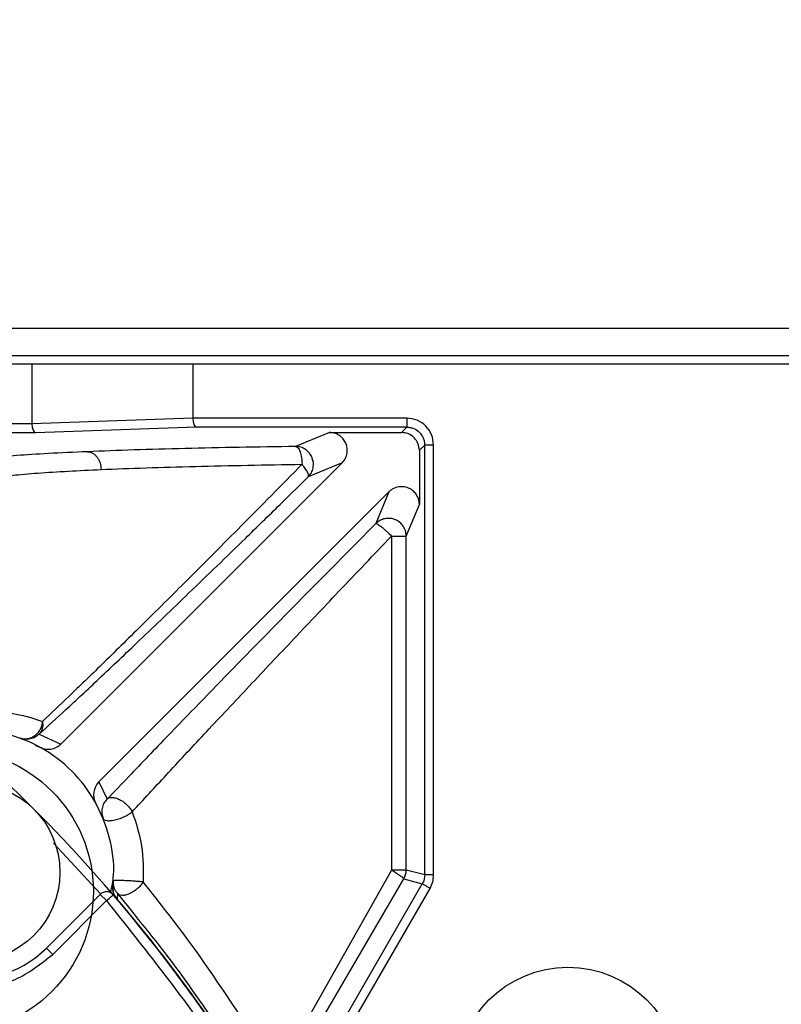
# Model space of a CAD drawing. Header units: inches. Extents: x 170 to 288, y 234 to 248.
# Tile 475 of 480: x 260.4378 to 260.4938, y 244.729 to 244.8013. Entities that reach past the tile are written whole.
import ezdxf

# ---------------------------------------------------------------- set-up
doc = ezdxf.new("R2010")
doc.units = ezdxf.units.IN
doc.header["$LTSCALE"] = 0.25
doc.header["$MEASUREMENT"] = 0
doc.layers.add('ANNOTATIONS', color=1, linetype='Continuous')
doc.layers.add('STANDARD Z GUIDE MOTOR RH', color=7, linetype='Continuous')
doc.styles.add('ARIAL', font='arial.ttf', dxfattribs={"height": 0.09375})
doc.dimstyles.new('STANDARD$0', dxfattribs={"dimtxt": 0.09375, "dimasz": 0.09375, "dimexe": 0.03125, "dimexo": 0.046875, "dimgap": 0.09, "dimtad": 0, "dimtih": 1, "dimtoh": 1, "dimdec": 4, "dimzin": 0, "dimdsep": 46, "dimtxsty": 'ARIAL', "dimcen": 0.09, "dimadec": 0, "dimazin": 0, "dimtfac": 1, "dimtdec": 4, "dimtofl": 0, "dimtmove": 0, "dimatfit": 1, "dimfxl": 1, "dimtolj": 1, "dimtzin": 0, "dimarcsym": 0})

# ---------------------------------------------------------------- blocks, each defined once
blk = doc.blocks.new('*D54')
at = {"layer": 'ANNOTATIONS', "color": 0, "lineweight": -2, "transparency": 16777216}
for p, q in [((260.8643552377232, 245.1923245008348), (261.4626251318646, 245.1923245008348)), ((261.4313751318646, 245.0985745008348), (261.4313751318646, 244.8065568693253)), ((261.4313751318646, 244.2375278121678), (261.4313751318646, 244.5295454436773)), ((259.7476886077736, 244.1437778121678), (261.4626251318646, 244.1437778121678))]:
    blk.add_line(p, q, dxfattribs=at)
at = {"layer": 'ANNOTATIONS', "color": 0, "transparency": 16777216}
for points in [[(261.4157501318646, 245.0985745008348), (261.4470001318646, 245.0985745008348), (261.4313751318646, 245.1923245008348)], [(261.4157501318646, 244.2375278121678), (261.4470001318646, 244.2375278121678), (261.4313751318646, 244.1437778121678)]]:
    blk.add_solid(points, dxfattribs=at)
at = {"layer": 'defpoints', "color": 0, "transparency": 16777216}
for p in [(260.8174802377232, 245.1923245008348), (261.4313751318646, 245.1923245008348), (259.7008136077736, 244.1437778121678)]:
    blk.add_point(p, dxfattribs=at)
at = {"layer": 'ANNOTATIONS', "color": 0, "transparency": 16777216, "insert": (261.4313751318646, 244.6680511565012), "char_height": 0.09375, "attachment_point": 5, "style": 'ARIAL'}
blk.add_mtext('\\A1;HEADROOM', dxfattribs=at)

msp = doc.modelspace()

# ---------------------------------------------------------------- linework, layer by layer
at = {"layer": 'STANDARD Z GUIDE MOTOR RH'}
for p, q in [((260.5446998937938, 244.7786177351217), (260.3983744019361, 244.7786177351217)), ((260.4003429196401, 244.7766492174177), (260.5427313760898, 244.7766492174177)), ((260.5174689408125, 244.775993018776), (260.2727182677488, 244.775993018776)), ((260.4387287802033, 244.775993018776), (260.4387287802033, 244.77162779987)), ((260.4505398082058, 244.775993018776), (260.4505398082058, 244.772040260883)), ((260.4387287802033, 244.7716210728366), (260.3934159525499, 244.7716210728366)), ((260.4505398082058, 244.772040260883), (260.4387287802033, 244.77162779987)), ((260.4662665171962, 244.7720335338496), (260.4505398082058, 244.7720335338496)), ((260.4662665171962, 244.7720335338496), (260.4662665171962, 244.7713777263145)), ((260.4390005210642, 244.7709652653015), (260.3935680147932, 244.7709652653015)), ((260.4508115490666, 244.7713777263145), (260.4390005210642, 244.7709652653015)), ((260.4662665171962, 244.7713777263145), (260.4508115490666, 244.7713777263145)), ((260.4605813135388, 244.7709874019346), (260.4580988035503, 244.7699591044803)), ((260.4605813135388, 244.7709874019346), (260.4658761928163, 244.7709874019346)), ((260.4662665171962, 244.7713777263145), (260.4658761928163, 244.7709874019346)), ((260.4671877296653, 244.7696758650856), (260.4675780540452, 244.7700661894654)), ((260.4675780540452, 244.7384811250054), (260.4675780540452, 244.7700661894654)), ((260.468233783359, 244.7384811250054), (260.468233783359, 244.7700661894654)), ((260.4671877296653, 244.7696758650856), (260.4671877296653, 244.7656933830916)), ((260.4408567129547, 244.7480964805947), (260.4615087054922, 244.7687484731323)), ((260.4615087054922, 244.7687484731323), (260.4590261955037, 244.7677201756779)), ((260.456955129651, 244.7656967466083), (260.4590261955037, 244.7677201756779)), ((260.464948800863, 244.7666207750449), (260.4436406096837, 244.7453125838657)), ((260.464948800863, 244.7666207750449), (260.4639870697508, 244.7642990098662)), ((260.4662259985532, 244.7633716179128), (260.4671877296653, 244.7656933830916)), ((260.4651468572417, 244.7633716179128), (260.4651468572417, 244.7388433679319)), ((260.4662259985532, 244.7388433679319), (260.4662259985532, 244.7633716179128)), ((260.438280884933, 244.7484440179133), (260.4379776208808, 244.7484867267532)), ((260.4392602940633, 244.7488278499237), (260.4408567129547, 244.7480964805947)), ((260.4389763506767, 244.7480210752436), (260.4392283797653, 244.7479056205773)), ((260.4460156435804, 244.7458935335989), (260.4442433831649, 244.7440475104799)), ((260.4436406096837, 244.7453125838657), (260.4442433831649, 244.7440475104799)), ((260.4403126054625, 244.7408053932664), (260.4437724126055, 244.7370901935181)), ((260.4651468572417, 244.7388433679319), (260.4587806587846, 244.7275432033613)), ((260.4675780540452, 244.7384810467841), (260.4662259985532, 244.7388433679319)), ((260.468233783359, 244.7384811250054), (260.4675780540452, 244.7384811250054)), ((260.4447048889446, 244.738044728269), (260.4446722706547, 244.7376382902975)), ((260.4446722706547, 244.7376382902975), (260.4447024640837, 244.7370584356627)), ((260.4595099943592, 244.7241553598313), (260.4674022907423, 244.7378253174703)), ((260.464684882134, 244.7358490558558), (260.4660503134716, 244.7381875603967)), ((260.4660503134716, 244.7381875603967), (260.4674023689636, 244.7378253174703)), ((260.4397932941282, 244.7331136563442), (260.4437368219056, 244.7370571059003)), ((260.4437368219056, 244.7370571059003), (260.4442007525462, 244.7365931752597)), ((260.4449831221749, 244.736706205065), (260.4448680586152, 244.7368978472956)), ((260.4450173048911, 244.7371126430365), (260.4449831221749, 244.736706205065)), ((260.4450173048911, 244.7371126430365), (260.4462037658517, 244.7356185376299)), ((260.4600778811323, 244.7238274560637), (260.4679702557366, 244.7374974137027)), ((260.4402573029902, 244.7326496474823), (260.4442007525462, 244.7365931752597)), ((260.4462412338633, 244.7352158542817), (260.4458987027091, 244.7356272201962)), ((260.4594526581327, 244.7268874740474), (260.464684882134, 244.7358490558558)), ((260.4462237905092, 244.7352016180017), (260.4462412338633, 244.7352158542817)), ((260.4402573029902, 244.7326496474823), (260.4397932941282, 244.7331136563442))]:
    msp.add_line(p, q, dxfattribs=at)
at = {"layer": 'STANDARD Z GUIDE MOTOR RH', "flags": 128}
msp.add_lwpolyline([(260.4442007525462, 244.7365931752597), (260.4442979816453, 244.736676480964), (260.444391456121, 244.7367565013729), (260.4444776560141, 244.7368303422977), (260.4445531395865, 244.7368950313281), (260.4446150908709, 244.7369481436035), (260.4446611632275, 244.736987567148), (260.4446894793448, 244.7370118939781), (260.444699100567, 244.7370201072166)], dxfattribs=at)
at = {"layer": 'STANDARD Z GUIDE MOTOR RH'}
for centre, radius in [((260.4328232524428, 244.7372791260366), 0.01041666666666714), ((260.4342255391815, 244.7386814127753), 0.006561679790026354), ((260.478098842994, 244.7234995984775), 0.00820209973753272)]:
    msp.add_circle(centre, radius, dxfattribs=at)
for centre, radius, start, end in [((260.3599886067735, 244.6644444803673), 0.1115485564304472, 19.74992279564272, 70.25006878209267), ((260.4445691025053, 244.7443843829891), 0.00131288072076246, 135.0090091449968, 208.8850272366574), ((260.4342255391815, 244.7386814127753), 0.007874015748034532, 134.9999999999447, 315.0000000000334), ((260.4649116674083, 244.7388440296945), 0.001314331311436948, 330.0350463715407, 359.9711517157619), ((260.4442007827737, 244.7365931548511), 0.0006561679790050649, 40.58827421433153, 134.9999999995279), ((260.3599886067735, 244.6644444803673), 0.1115710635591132, 33.64757470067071, 39.36932058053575)]:
    msp.add_arc(centre, radius, start, end, dxfattribs=at)
for centre, major_axis, ratio, start_param, end_param in [((260.4396567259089, 244.7716439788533), (-0.0009276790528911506, -3.239526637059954e-05), 0.7068913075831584, 6.258505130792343, 6.26873153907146), ((260.4390005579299, 244.7716210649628), (-1.145315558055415e-05, 0.0006561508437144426), 0.4140350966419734, 1.56356944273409, 3.099459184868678), ((260.4514677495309, 244.7720564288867), (-0.0009276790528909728, -3.239526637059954e-05), 0.7068913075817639, 6.258505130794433, 6.268731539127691), ((260.4508115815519, 244.7720335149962), (-1.145315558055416e-05, 0.0006561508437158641), 0.4140350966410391, 1.563569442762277, 3.099459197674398)]:
    msp.add_ellipse(centre, major_axis=major_axis, ratio=ratio, start_param=start_param, end_param=end_param, dxfattribs=at)
for points, knots in [([(260.468233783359, 244.7700661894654), (260.4682043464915, 244.7703239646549), (260.468145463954, 244.770839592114), (260.4676909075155, 244.7714903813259), (260.4670401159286, 244.7719450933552), (260.4665243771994, 244.7720040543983), (260.4662665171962, 244.7720335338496)], [0, 0, 0, 0, 0.2499343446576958, 0.4999434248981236, 0.7499807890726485, 1, 1, 1, 1]), ([(260.4615087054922, 244.7687484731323), (260.4615997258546, 244.7688583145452), (260.4617761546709, 244.7690712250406), (260.4618945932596, 244.7694612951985), (260.4619016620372, 244.7698372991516), (260.4618091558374, 244.7701844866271), (260.4616291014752, 244.7704954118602), (260.4613581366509, 244.7707561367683), (260.4609986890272, 244.7709483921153), (260.4607233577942, 244.7709741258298), (260.4605813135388, 244.7709874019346)], [0, 0, 0, 0, 0.1376773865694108, 0.2668662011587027, 0.3876398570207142, 0.5000095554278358, 0.61237933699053, 0.733127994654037, 0.8623198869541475, 1, 1, 1, 1]), ([(260.4671877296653, 244.7696758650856), (260.4671679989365, 244.7698477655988), (260.4671285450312, 244.7701915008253), (260.4668252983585, 244.7706250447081), (260.4663917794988, 244.7709282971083), (260.466048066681, 244.7709676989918), (260.4658761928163, 244.7709874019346)], [0, 0, 0, 0, 0.2500590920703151, 0.5000224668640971, 0.7499858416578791, 1, 1, 1, 1]), ([(260.4662665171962, 244.7713777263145), (260.4663559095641, 244.7713725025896), (260.4665323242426, 244.7713621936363), (260.4668605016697, 244.7712559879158), (260.4672175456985, 244.771017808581), (260.4674561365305, 244.7706608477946), (260.4675623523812, 244.7703323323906), (260.4675727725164, 244.7701557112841), (260.4675780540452, 244.7700661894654)], [0, 0, 0, 0, 0.1303848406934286, 0.2573127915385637, 0.4997613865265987, 0.7423695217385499, 0.8694179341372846, 0.9999999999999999, 0.9999999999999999, 0.9999999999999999, 0.9999999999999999]), ([(260.468233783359, 244.7700661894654), (260.4681497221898, 244.7700661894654), (260.4679815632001, 244.7700661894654), (260.4677677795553, 244.7700661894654), (260.4676151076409, 244.7700661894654), (260.4675904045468, 244.7700661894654), (260.4675780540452, 244.7700661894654)], [0, 0, 0, 0, 0.2498952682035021, 0.4998994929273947, 0.7499709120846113, 1, 1, 1, 1]), ([(260.442805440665, 244.7695764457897), (260.4418165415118, 244.7695317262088), (260.4398386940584, 244.7694422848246), (260.437544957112, 244.769292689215), (260.4357428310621, 244.7691349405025), (260.435058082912, 244.7690245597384), (260.4347157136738, 244.768969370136)], [0, 0, 0, 0, 0.2499954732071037, 0.500003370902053, 0.7500052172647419, 1, 1, 1, 1]), ([(260.4580988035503, 244.7699591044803), (260.4567036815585, 244.7699383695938), (260.4538704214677, 244.7698962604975), (260.4498915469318, 244.7698091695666), (260.4460975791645, 244.7697041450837), (260.4439132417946, 244.7696194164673), (260.442805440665, 244.7695764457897)], [0, 0, 0, 0, 0.2389621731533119, 0.4852923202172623, 0.7389625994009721, 1, 1, 1, 1]), ([(260.442805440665, 244.7695764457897), (260.4429306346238, 244.7695557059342), (260.443123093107, 244.7695238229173), (260.44335522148, 244.7693580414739), (260.4435155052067, 244.7691887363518), (260.4436456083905, 244.7689801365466), (260.4437732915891, 244.7686781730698), (260.4437976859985, 244.7684278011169), (260.4438135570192, 244.7682649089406)], [0, 0, 0, 0, 0.2397446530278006, 0.3685552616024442, 0.5000053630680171, 0.6314390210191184, 0.7602139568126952, 1, 1, 1, 1]), ([(260.4593237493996, 244.7690779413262), (260.4593183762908, 244.7691013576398), (260.4592842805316, 244.7692499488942), (260.4591174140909, 244.7694884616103), (260.4588366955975, 244.7697513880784), (260.4584830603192, 244.7699249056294), (260.4582268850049, 244.7699477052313), (260.4580988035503, 244.7699591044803)], [0, 0, 0, 0, 0.04467205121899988, 0.2834722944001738, 0.5223271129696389, 0.7611751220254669, 1, 1, 1, 1]), ([(260.4580988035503, 244.7699591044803), (260.4581570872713, 244.769936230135), (260.4582781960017, 244.769888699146), (260.4584352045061, 244.7695818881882), (260.4585451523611, 244.7691453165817), (260.4585621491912, 244.7688091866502), (260.4585703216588, 244.7686475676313)], [0, 0, 0, 0, 0.2409008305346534, 0.5005719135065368, 0.7598634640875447, 1, 1, 1, 1]), ([(260.4585703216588, 244.7686475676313), (260.4570679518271, 244.7671237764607), (260.4542031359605, 244.764218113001), (260.450254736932, 244.7602561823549), (260.4468258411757, 244.7568471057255), (260.4439100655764, 244.7539839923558), (260.4414576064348, 244.7516070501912), (260.4401335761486, 244.7503558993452), (260.4394979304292, 244.749755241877)], [0, 0, 0, 0, 0.2066323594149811, 0.3940199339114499, 0.5672097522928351, 0.7241065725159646, 0.8675479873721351, 1, 1, 1, 1]), ([(260.4438135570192, 244.7682649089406), (260.4448840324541, 244.768307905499), (260.4469938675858, 244.7683926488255), (260.4506568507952, 244.7684972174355), (260.4544949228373, 244.7685846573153), (260.4572261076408, 244.7686268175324), (260.4585703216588, 244.7686475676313)], [0, 0, 0, 0, 0.2613918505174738, 0.5151857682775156, 0.7613877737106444, 1, 1, 1, 1]), ([(260.4590261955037, 244.7677201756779), (260.4590397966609, 244.7677577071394), (260.459067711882, 244.7678347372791), (260.4589849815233, 244.7680602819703), (260.4588194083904, 244.7683402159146), (260.4586518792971, 244.7685469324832), (260.4585703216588, 244.7686475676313)], [0, 0, 0, 0, 0.2436003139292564, 0.4999689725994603, 0.756571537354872, 1, 1, 1, 1]), ([(260.4590261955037, 244.7677201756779), (260.4591089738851, 244.7678189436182), (260.4592745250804, 244.7680164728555), (260.4593976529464, 244.7683873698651), (260.4594247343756, 244.7687542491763), (260.4593550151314, 244.7689777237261), (260.4593237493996, 244.7690779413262)], [0, 0, 0, 0, 0.2622703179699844, 0.5245229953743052, 0.7867714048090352, 1, 1, 1, 1]), ([(260.4360076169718, 244.767657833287), (260.4363931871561, 244.76772052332), (260.4371328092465, 244.7678407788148), (260.4390528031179, 244.7680038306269), (260.4412472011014, 244.7681453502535), (260.4429879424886, 244.7682264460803), (260.4438135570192, 244.7682649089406)], [0, 0, 0, 0, 0.2849443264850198, 0.5465959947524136, 0.7849554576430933, 1, 1, 1, 1]), ([(260.4671877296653, 244.7656933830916), (260.4671748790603, 244.7658331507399), (260.4671503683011, 244.766099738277), (260.4669693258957, 244.7664493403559), (260.4667140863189, 244.7667282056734), (260.4663860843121, 244.7669246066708), (260.4660153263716, 244.7670175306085), (260.4656377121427, 244.7670009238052), (260.46526252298, 244.7668817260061), (260.4650566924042, 244.7667105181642), (260.464948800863, 244.7666207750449)], [0, 0, 0, 0, 0.1354867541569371, 0.258422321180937, 0.3751203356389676, 0.5000341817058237, 0.6249233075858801, 0.7415606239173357, 0.8645321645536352, 1, 1, 1, 1]), ([(260.4392602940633, 244.7488278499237), (260.4398960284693, 244.7494073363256), (260.4412318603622, 244.7506249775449), (260.4437185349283, 244.7529489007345), (260.4467336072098, 244.755804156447), (260.4503336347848, 244.7592570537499), (260.453803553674, 244.762613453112), (260.4561016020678, 244.7648617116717), (260.456955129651, 244.7656967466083)], [0, 0, 0, 0, 0.1418623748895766, 0.2980871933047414, 0.469875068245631, 0.6648589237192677, 0.87552387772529, 1, 1, 1, 1]), ([(260.4639870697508, 244.7642990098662), (260.4622839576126, 244.7625773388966), (260.4588398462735, 244.759095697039), (260.4537975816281, 244.7539474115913), (260.4494414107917, 244.7494696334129), (260.4469740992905, 244.7468940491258), (260.4460156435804, 244.7458935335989)], [0, 0, 0, 0, 0.2680664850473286, 0.5420963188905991, 0.8221220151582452, 1, 1, 1, 1]), ([(260.4662259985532, 244.7633716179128), (260.4662146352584, 244.7634998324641), (260.4661919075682, 244.7637562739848), (260.4660178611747, 244.7641078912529), (260.4657569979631, 244.7643961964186), (260.4654218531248, 244.7645965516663), (260.4650432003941, 244.7646918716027), (260.4646548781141, 244.7646724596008), (260.4642832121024, 244.7645468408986), (260.4640857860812, 244.7643816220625), (260.4639870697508, 244.7642990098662)], [0, 0, 0, 0, 0.1249980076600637, 0.2500081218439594, 0.3749990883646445, 0.4999986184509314, 0.6250058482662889, 0.7499963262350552, 0.8749939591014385, 1, 1, 1, 1]), ([(260.4639870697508, 244.7642990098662), (260.4640012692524, 244.7643009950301), (260.4640303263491, 244.7643050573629), (260.464126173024, 244.7642572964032), (260.4642593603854, 244.764168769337), (260.4644248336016, 244.7640407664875), (260.4646088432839, 244.7638846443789), (260.4648521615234, 244.7636653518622), (260.4650317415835, 244.7634863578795), (260.4651468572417, 244.7633716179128)], [0, 0, 0, 0, 0.1252104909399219, 0.2562240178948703, 0.3902486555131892, 0.5240636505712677, 0.6543215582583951, 0.7784108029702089, 1, 1, 1, 1]), ([(260.4460958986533, 244.7431200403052), (260.4469193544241, 244.7440130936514), (260.4486164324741, 244.7458536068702), (260.4514277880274, 244.7488730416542), (260.4544927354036, 244.7521438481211), (260.4577979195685, 244.7556489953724), (260.4613563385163, 244.7594025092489), (260.4638461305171, 244.7620096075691), (260.4651468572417, 244.7633716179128)], [0, 0, 0, 0, 0.1450395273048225, 0.2989151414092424, 0.4640000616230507, 0.6331425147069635, 0.8083448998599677, 0.9999999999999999, 0.9999999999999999, 0.9999999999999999, 0.9999999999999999]), ([(260.4651468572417, 244.7633716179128), (260.465290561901, 244.7633716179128), (260.4655779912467, 244.7633716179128), (260.4659235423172, 244.7633716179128), (260.4661663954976, 244.7633716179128), (260.4662061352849, 244.7633716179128), (260.4662259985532, 244.7633716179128)], [0, 0, 0, 0, 0.2499652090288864, 0.4999652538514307, 0.7500659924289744, 1, 1, 1, 1]), ([(260.4360076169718, 244.7504822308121), (260.4362004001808, 244.7504714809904), (260.4365512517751, 244.750451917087), (260.4373577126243, 244.7503509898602), (260.4382972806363, 244.7501677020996), (260.4391157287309, 244.7498865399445), (260.4394979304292, 244.749755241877)], [0, 0, 0, 0, 0.2672039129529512, 0.486291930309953, 0.7601068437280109, 1, 1, 1, 1]), ([(260.4445242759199, 244.7371993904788), (260.4446057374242, 244.7376197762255), (260.4448661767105, 244.7389637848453), (260.4444998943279, 244.74129354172), (260.4434711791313, 244.7439301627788), (260.4417375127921, 244.7461933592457), (260.4394742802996, 244.7479271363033), (260.4368376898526, 244.7489554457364), (260.4345134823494, 244.7493220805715), (260.4331749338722, 244.749063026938), (260.432760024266, 244.7489827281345)], [0, 0, 0, 0, 0.0659222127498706, 0.2107588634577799, 0.3555932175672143, 0.5004295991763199, 0.6452659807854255, 0.79010033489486, 0.9349374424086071, 0.9999999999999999, 0.9999999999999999, 0.9999999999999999, 0.9999999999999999]), ([(260.4394980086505, 244.749755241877), (260.4394856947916, 244.7496636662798), (260.4394599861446, 244.7494724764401), (260.4393476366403, 244.7491893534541), (260.4391743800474, 244.7489216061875), (260.4389420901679, 244.7486976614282), (260.43867142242, 244.7485399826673), (260.4383891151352, 244.7484619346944), (260.4381180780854, 244.7484541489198), (260.4379547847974, 244.7485019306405), (260.4378765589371, 244.7485248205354)], [0, 0, 0, 0, 0.1127348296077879, 0.2353656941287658, 0.3656051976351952, 0.5000081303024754, 0.634360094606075, 0.7646168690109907, 0.8872394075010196, 1, 1, 1, 1]), ([(260.4394979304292, 244.749755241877), (260.4395091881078, 244.7496712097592), (260.4395322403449, 244.7494991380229), (260.4394975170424, 244.7492493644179), (260.4394127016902, 244.7490150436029), (260.4393110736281, 244.7488902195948), (260.4392602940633, 244.7488278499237)], [0, 0, 0, 0, 0.2385907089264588, 0.4885598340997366, 0.7444533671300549, 1, 1, 1, 1]), ([(260.4392602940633, 244.7488278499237), (260.4391652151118, 244.7487471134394), (260.4389721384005, 244.7485831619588), (260.4386093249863, 244.748455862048), (260.4382305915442, 244.7484246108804), (260.4379925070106, 244.7484920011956), (260.4378765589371, 244.7485248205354)], [0, 0, 0, 0, 0.2489757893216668, 0.5055948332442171, 0.7592228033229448, 1, 1, 1, 1]), ([(260.4392943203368, 244.7478754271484), (260.4393894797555, 244.7478309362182), (260.4395794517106, 244.7477421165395), (260.4398633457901, 244.747705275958), (260.4401875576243, 244.7477235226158), (260.4405369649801, 244.7478289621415), (260.4407538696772, 244.7480104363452), (260.4408567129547, 244.7480964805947)], [0, 0, 0, 0, 0.1858727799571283, 0.3710680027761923, 0.5007957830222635, 0.7633071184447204, 0.9999999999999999, 0.9999999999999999, 0.9999999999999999, 0.9999999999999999]), ([(260.4281937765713, 244.7447131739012), (260.427495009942, 244.7438330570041), (260.426097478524, 244.742072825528), (260.4254845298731, 244.738670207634), (260.4261367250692, 244.7353348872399), (260.4280367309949, 244.7324926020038), (260.4308789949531, 244.7305926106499), (260.4342143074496, 244.7299404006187), (260.4376169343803, 244.7305533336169), (260.4393771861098, 244.7319508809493), (260.4402573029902, 244.7326496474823)], [0, 0, 0, 0, 0.124999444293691, 0.2499985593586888, 0.375000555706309, 0.5, 0.624999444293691, 0.7499985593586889, 0.875000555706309, 1, 1, 1, 1]), ([(260.4442433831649, 244.7440475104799), (260.4441610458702, 244.7439501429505), (260.4439934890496, 244.7437519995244), (260.4438666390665, 244.7433781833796), (260.4438415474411, 244.7429880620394), (260.4439176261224, 244.7427451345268), (260.4439546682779, 244.7426268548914)], [0, 0, 0, 0, 0.247942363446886, 0.504563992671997, 0.7587758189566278, 1, 1, 1, 1]), ([(260.4442433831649, 244.7440475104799), (260.444289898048, 244.7440806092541), (260.4443878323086, 244.7441502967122), (260.4446024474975, 244.7441842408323), (260.4448682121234, 244.7441506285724), (260.4451685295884, 244.7440357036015), (260.4454690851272, 244.7438498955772), (260.4457354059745, 244.743617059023), (260.445950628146, 244.7433680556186), (260.4460491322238, 244.743199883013), (260.4460958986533, 244.7431200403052)], [0, 0, 0, 0, 0.1103290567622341, 0.2322911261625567, 0.3635572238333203, 0.500009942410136, 0.6364390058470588, 0.7677245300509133, 0.8897234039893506, 1, 1, 1, 1]), ([(260.4439546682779, 244.7426268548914), (260.4439754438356, 244.7425954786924), (260.4440197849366, 244.7425285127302), (260.4441917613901, 244.7424717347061), (260.4444569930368, 244.7424620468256), (260.4448064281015, 244.7425157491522), (260.4451934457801, 244.7426292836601), (260.4455604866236, 244.7427837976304), (260.4458707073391, 244.7429523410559), (260.4460239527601, 244.7430664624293), (260.4460958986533, 244.7431200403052)], [0, 0, 0, 0, 0.1057279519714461, 0.2256542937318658, 0.3575081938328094, 0.4965584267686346, 0.6361649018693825, 0.7696243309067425, 0.8918428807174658, 1, 1, 1, 1]), ([(260.4460958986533, 244.7431200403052), (260.4463705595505, 244.7422928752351), (260.4469137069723, 244.7406571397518), (260.4469114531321, 244.7388556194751), (260.4469103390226, 244.7379650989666)], [0, 0, 0, 0, 0.5056838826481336, 1, 1, 1, 1]), ([(260.4651468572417, 244.7388433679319), (260.465268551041, 244.7387687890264), (260.4655195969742, 244.7386149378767), (260.4658191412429, 244.7384097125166), (260.4660190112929, 244.7382523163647), (260.4660400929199, 244.7382087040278), (260.4660503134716, 244.7381875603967)], [0, 0, 0, 0, 0.2423636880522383, 0.4999796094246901, 0.7575858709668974, 0.9999999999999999, 0.9999999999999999, 0.9999999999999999, 0.9999999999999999]), ([(260.4662259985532, 244.7388433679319), (260.4662061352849, 244.7388433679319), (260.4661663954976, 244.7388433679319), (260.4659235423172, 244.7388433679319), (260.4655779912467, 244.7388433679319), (260.465290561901, 244.7388433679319), (260.4651468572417, 244.7388433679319)], [0, 0, 0, 0, 0.2499340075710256, 0.5000347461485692, 0.7500347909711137, 1, 1, 1, 1]), ([(260.4675780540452, 244.7384810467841), (260.4675703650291, 244.738365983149), (260.4675549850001, 244.738135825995), (260.4674531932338, 244.7379288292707), (260.4674022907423, 244.7378253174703)], [0, 0, 0, 0, 0.4999350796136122, 0.9999999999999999, 0.9999999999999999, 0.9999999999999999, 0.9999999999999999]), ([(260.4679702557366, 244.7374974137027), (260.4680471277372, 244.7376525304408), (260.4682008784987, 244.7379627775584), (260.4682228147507, 244.7383083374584), (260.468233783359, 244.7384811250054)], [0, 0, 0, 0, 0.4999780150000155, 1, 1, 1, 1]), ([(260.4448680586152, 244.7368978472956), (260.4448185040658, 244.7369705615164), (260.4447313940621, 244.7370983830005), (260.4446974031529, 244.7372479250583), (260.4446634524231, 244.7374246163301), (260.4446684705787, 244.7375462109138), (260.4446722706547, 244.7376382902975)], [0, 0, 0, 0, 0.2760955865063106, 0.4853376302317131, 0.6102639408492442, 1, 1, 1, 1]), ([(260.4450173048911, 244.7371126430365), (260.4449665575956, 244.7371790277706), (260.4448642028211, 244.7373129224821), (260.444763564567, 244.7375467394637), (260.4447033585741, 244.7377936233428), (260.4447043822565, 244.7379615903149), (260.4447048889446, 244.738044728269)], [0, 0, 0, 0, 0.2482924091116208, 0.5007934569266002, 0.7529096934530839, 1, 1, 1, 1]), ([(260.4469103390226, 244.7379650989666), (260.4468264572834, 244.7379740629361), (260.4466472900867, 244.7379932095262), (260.446299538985, 244.7380214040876), (260.4458979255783, 244.7380475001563), (260.4454865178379, 244.7380666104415), (260.4451291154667, 244.7380752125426), (260.4448758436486, 244.7380728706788), (260.4447303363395, 244.7380622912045), (260.4447130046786, 244.7380503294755), (260.4447048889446, 244.738044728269)], [0, 0, 0, 0, 0.10643460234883, 0.2273389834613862, 0.3602355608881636, 0.5000998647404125, 0.6399161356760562, 0.772831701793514, 0.89362603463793, 1, 1, 1, 1]), ([(260.4469103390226, 244.7379650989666), (260.446857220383, 244.7378891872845), (260.4467451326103, 244.7377290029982), (260.4465100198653, 244.7374917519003), (260.4462249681, 244.7372704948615), (260.4459108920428, 244.7370956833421), (260.4456050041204, 244.7369912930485), (260.4453435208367, 244.7369664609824), (260.4451416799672, 244.7370068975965), (260.445057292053, 244.7370786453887), (260.4450173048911, 244.7371126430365)], [0, 0, 0, 0, 0.1097506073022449, 0.2315891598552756, 0.363077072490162, 0.4999866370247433, 0.636845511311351, 0.7683245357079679, 0.890220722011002, 1, 1, 1, 1]), ([(260.4544627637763, 244.7274936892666), (260.4531971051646, 244.7294018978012), (260.4507237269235, 244.7331309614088), (260.448161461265, 244.7363790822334), (260.4469103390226, 244.7379650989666)], [0, 0, 0, 0, 0.511712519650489, 0.9999999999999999, 0.9999999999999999, 0.9999999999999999, 0.9999999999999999]), ([(260.4679702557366, 244.7374974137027), (260.4678974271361, 244.7375394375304), (260.4677517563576, 244.7376234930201), (260.4675666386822, 244.7377304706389), (260.4674344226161, 244.7378067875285), (260.4674130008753, 244.7378191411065), (260.4674022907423, 244.7378253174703)], [0, 0, 0, 0, 0.249940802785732, 0.4999282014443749, 0.7499813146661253, 1, 1, 1, 1]), ([(260.4442007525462, 244.7365931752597), (260.4469832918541, 244.7330971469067), (260.4525507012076, 244.7261021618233), (260.4593225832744, 244.7144663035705), (260.4626542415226, 244.7061702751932), (260.4643193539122, 244.7020240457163)], [0, 0, 0, 0, 0.3332428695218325, 0.6667648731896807, 1, 1, 1, 1]), ([(260.4458987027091, 244.7356272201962), (260.4457905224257, 244.7357577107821), (260.4454666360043, 244.7361483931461), (260.4451764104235, 244.7364832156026), (260.4449831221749, 244.736706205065)], [0, 0, 0, 0, 0.3340068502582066, 0.9999999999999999, 0.9999999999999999, 0.9999999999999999, 0.9999999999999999]), ([(260.4462037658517, 244.7356185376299), (260.4470661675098, 244.7345577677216), (260.4492814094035, 244.7318329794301), (260.451436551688, 244.7286846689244), (260.4527526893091, 244.7267620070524)], [0, 0, 0, 0, 0.3893036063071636, 1, 1, 1, 1])]:
    msp.add_open_spline(points, degree=3, knots=knots, dxfattribs=at)

# ---------------------------------------------------------------- dimensions: what is measured, and where the dimension line sits
at = {"layer": 'ANNOTATIONS'}
dim = msp.add_linear_dim(base=(261.4313751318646, 245.1923245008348), p1=(259.7008136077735, 244.1437778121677), p2=(260.8174802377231, 245.1923245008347), angle=90, text='HEADROOM', dimstyle='STANDARD$0', dxfattribs=at)
dim.commit()
dim.dimension.update_dxf_attribs({"geometry": '*D54', "text_midpoint": (261.4313751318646, 244.6680511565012)})

doc.saveas('drawing.dxf')
